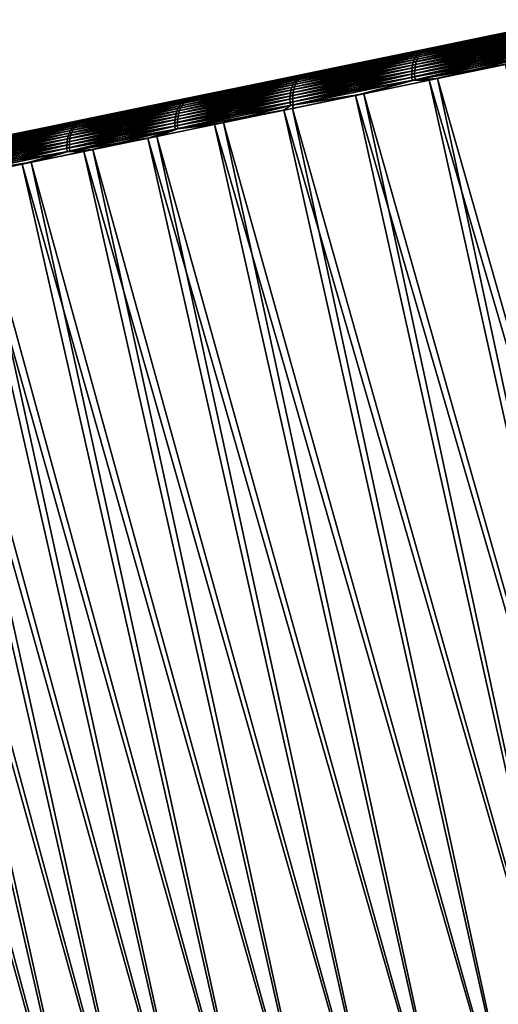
# Model space of a CAD drawing. Header units: millimetres. Extents: x 10 to 447, y 85 to 3287.
# Tile 373 of 548: x 358 to 366, y 3256 to 3272. Entities that reach past the tile are written whole.
import ezdxf

# ---------------------------------------------------------------- set-up
doc = ezdxf.new("R2010")
doc.units = ezdxf.units.MM
doc.header["$LTSCALE"] = 6.999206
for name, color, linetype in [('23', 7, 'CONTINUOUS'), ('26', 7, 'CONTINUOUS'), ('40', 7, 'CONTINUOUS')]:
    doc.layers.add(name, color=color, linetype=linetype)

msp = doc.modelspace()

# ---------------------------------------------------------------- linework, layer by layer
at = {"layer": '23', "color": 67, "linetype": 'Continuous', "true_color": 0x697045}
for points in [[(367.34, 3272.179, -12.833), (366.766, 3272.061, -85.817), (366.049, 3271.914, -13.815), (367.34, 3272.179, -12.833)], [(366.766, 3272.061, -85.817), (365.491, 3271.799, -84.814), (366.049, 3271.914, -13.815), (366.766, 3272.061, -85.817)], [(366.049, 3271.914, -13.815), (365.491, 3271.799, -84.814), (364.794, 3271.656, -14.845), (366.049, 3271.914, -13.815)], [(365.491, 3271.799, -84.814), (364.252, 3271.544, -83.763), (364.794, 3271.656, -14.845), (365.491, 3271.799, -84.814)], [(364.252, 3271.544, -83.763), (363.052, 3271.297, -82.668), (363.576, 3271.405, -15.921), (364.252, 3271.544, -83.763)], [(364.794, 3271.656, -14.845), (364.252, 3271.544, -83.763), (363.576, 3271.405, -15.921), (364.794, 3271.656, -14.845)], [(363.576, 3271.405, -15.921), (363.052, 3271.297, -82.668), (362.398, 3271.163, -17.041), (363.576, 3271.405, -15.921)], [(363.052, 3271.297, -82.668), (361.891, 3271.059, -81.528), (362.398, 3271.163, -17.041), (363.052, 3271.297, -82.668)], [(361.891, 3271.059, -81.528), (360.772, 3270.829, -80.346), (361.261, 3270.929, -18.204), (361.891, 3271.059, -81.528)], [(362.398, 3271.163, -17.041), (361.891, 3271.059, -81.528), (361.261, 3270.929, -18.204), (362.398, 3271.163, -17.041)], [(361.261, 3270.929, -18.204), (360.772, 3270.829, -80.346), (360.165, 3270.704, -19.409), (361.261, 3270.929, -18.204)], [(360.165, 3270.704, -19.409), (359.696, 3270.607, -79.124), (359.113, 3270.487, -20.654), (360.165, 3270.704, -19.409)], [(360.772, 3270.829, -80.346), (359.696, 3270.607, -79.124), (360.165, 3270.704, -19.409), (360.772, 3270.829, -80.346)], [(359.696, 3270.607, -79.124), (358.664, 3270.395, -77.862), (359.113, 3270.487, -20.654), (359.696, 3270.607, -79.124)], [(358.664, 3270.395, -77.862), (357.678, 3270.192, -76.563), (358.107, 3270.28, -21.937), (358.664, 3270.395, -77.862)], [(359.113, 3270.487, -20.654), (358.664, 3270.395, -77.862), (358.107, 3270.28, -21.937), (359.113, 3270.487, -20.654)]]:
    msp.add_3dface(points, dxfattribs=at)
at = {"layer": '26', "color": 67, "linetype": 'Continuous', "true_color": 0x697045}
for points in [[(366.282, 3271.434, -85.992), (370.433, 3252.693, -85.371), (365.017, 3271.173, -84.98), (366.282, 3271.434, -85.992)], [(366.417, 3271.461, -12.982), (365.156, 3271.202, -13.983), (370.433, 3252.693, -13.706), (366.417, 3271.461, -12.982)], [(365.156, 3271.202, -13.983), (363.931, 3270.95, -15.029), (369.184, 3252.436, -14.713), (365.156, 3271.202, -13.983)], [(370.433, 3252.693, -13.706), (365.156, 3271.202, -13.983), (369.184, 3252.436, -14.713), (370.433, 3252.693, -13.706)], [(365.017, 3271.173, -84.98), (369.184, 3252.436, -84.364), (363.789, 3270.921, -83.922), (365.017, 3271.173, -84.98)], [(370.433, 3252.693, -85.371), (369.184, 3252.436, -84.364), (365.017, 3271.173, -84.98), (370.433, 3252.693, -85.371)], [(363.789, 3270.921, -83.922), (367.97, 3252.186, -83.312), (362.598, 3270.676, -82.819), (363.789, 3270.921, -83.922)], [(363.931, 3270.95, -15.029), (362.743, 3270.706, -16.119), (367.97, 3252.186, -15.765), (363.931, 3270.95, -15.029)], [(369.184, 3252.436, -84.364), (367.97, 3252.186, -83.312), (363.789, 3270.921, -83.922), (369.184, 3252.436, -84.364)], [(369.184, 3252.436, -14.713), (363.931, 3270.95, -15.029), (367.97, 3252.186, -15.765), (369.184, 3252.436, -14.713)], [(362.743, 3270.706, -16.119), (361.594, 3270.469, -17.252), (366.795, 3251.944, -16.861), (362.743, 3270.706, -16.119)], [(367.97, 3252.186, -15.765), (362.743, 3270.706, -16.119), (366.795, 3251.944, -16.861), (367.97, 3252.186, -15.765)], [(362.598, 3270.676, -82.819), (366.795, 3251.944, -82.216), (361.447, 3270.439, -81.674), (362.598, 3270.676, -82.819)], [(367.97, 3252.186, -83.312), (366.795, 3251.944, -82.216), (362.598, 3270.676, -82.819), (367.97, 3252.186, -83.312)], [(361.447, 3270.439, -81.674), (365.659, 3251.711, -81.077), (360.337, 3270.211, -80.487), (361.447, 3270.439, -81.674)], [(361.594, 3270.469, -17.252), (360.485, 3270.241, -18.426), (365.659, 3251.711, -18), (361.594, 3270.469, -17.252)], [(366.795, 3251.944, -82.216), (365.659, 3251.711, -81.077), (361.447, 3270.439, -81.674), (366.795, 3251.944, -82.216)], [(366.795, 3251.944, -16.861), (361.594, 3270.469, -17.252), (365.659, 3251.711, -18), (366.795, 3251.944, -16.861)], [(360.337, 3270.211, -80.487), (364.564, 3251.485, -79.897), (359.269, 3269.991, -79.26), (360.337, 3270.211, -80.487)], [(360.485, 3270.241, -18.426), (359.419, 3270.022, -19.64), (364.564, 3251.485, -19.18), (360.485, 3270.241, -18.426)], [(365.659, 3251.711, -81.077), (364.564, 3251.485, -79.897), (360.337, 3270.211, -80.487), (365.659, 3251.711, -81.077)], [(365.659, 3251.711, -18), (360.485, 3270.241, -18.426), (364.564, 3251.485, -19.18), (365.659, 3251.711, -18)], [(359.269, 3269.991, -79.26), (363.512, 3251.269, -78.677), (358.246, 3269.781, -77.995), (359.269, 3269.991, -79.26)], [(359.419, 3270.022, -19.64), (358.395, 3269.811, -20.892), (363.512, 3251.269, -20.4), (359.419, 3270.022, -19.64)], [(364.564, 3251.485, -79.897), (363.512, 3251.269, -78.677), (359.269, 3269.991, -79.26), (364.564, 3251.485, -79.897)], [(364.564, 3251.485, -19.18), (359.419, 3270.022, -19.64), (363.512, 3251.269, -20.4), (364.564, 3251.485, -19.18)], [(358.246, 3269.781, -77.995), (362.504, 3251.062, -77.42), (357.267, 3269.579, -76.693), (358.246, 3269.781, -77.995)], [(358.395, 3269.811, -20.892), (357.416, 3269.61, -22.18), (362.504, 3251.062, -21.657), (358.395, 3269.811, -20.892)], [(363.512, 3251.269, -78.677), (362.504, 3251.062, -77.42), (358.246, 3269.781, -77.995), (363.512, 3251.269, -78.677)], [(363.512, 3251.269, -20.4), (358.395, 3269.811, -20.892), (362.504, 3251.062, -21.657), (363.512, 3251.269, -20.4)], [(357.267, 3269.579, -76.693), (361.54, 3250.863, -76.126), (356.335, 3269.388, -75.357), (357.267, 3269.579, -76.693)], [(357.416, 3269.61, -22.18), (356.482, 3269.418, -23.503), (361.54, 3250.863, -22.951), (357.416, 3269.61, -22.18)], [(362.504, 3251.062, -77.42), (361.54, 3250.863, -76.126), (357.267, 3269.579, -76.693), (362.504, 3251.062, -77.42)], [(362.504, 3251.062, -21.657), (357.416, 3269.61, -22.18), (361.54, 3250.863, -22.951), (362.504, 3251.062, -21.657)], [(356.335, 3269.388, -75.357), (360.623, 3250.675, -74.798), (355.451, 3269.206, -73.986), (356.335, 3269.388, -75.357)], [(356.482, 3269.418, -23.503), (355.595, 3269.235, -24.859), (360.623, 3250.675, -24.279), (356.482, 3269.418, -23.503)], [(361.54, 3250.863, -76.126), (360.623, 3250.675, -74.798), (356.335, 3269.388, -75.357), (361.54, 3250.863, -76.126)], [(361.54, 3250.863, -22.951), (356.482, 3269.418, -23.503), (360.623, 3250.675, -24.279), (361.54, 3250.863, -22.951)], [(355.595, 3269.235, -24.859), (354.756, 3269.063, -26.247), (359.754, 3250.496, -25.641), (355.595, 3269.235, -24.859)], [(360.623, 3250.675, -24.279), (355.595, 3269.235, -24.859), (359.754, 3250.496, -25.641), (360.623, 3250.675, -24.279)], [(354.756, 3269.063, -26.247), (353.967, 3268.9, -27.664), (358.933, 3250.327, -27.033), (354.756, 3269.063, -26.247)], [(355.451, 3269.206, -73.986), (359.754, 3250.496, -73.436), (354.615, 3269.034, -72.585), (355.451, 3269.206, -73.986)], [(359.754, 3250.496, -25.641), (354.756, 3269.063, -26.247), (358.933, 3250.327, -27.033), (359.754, 3250.496, -25.641)], [(360.623, 3250.675, -74.798), (359.754, 3250.496, -73.436), (355.451, 3269.206, -73.986), (360.623, 3250.675, -74.798)], [(354.615, 3269.034, -72.585), (358.933, 3250.327, -72.044), (353.829, 3268.872, -71.153), (354.615, 3269.034, -72.585)], [(358.933, 3250.327, -27.033), (353.967, 3268.9, -27.664), (358.162, 3250.169, -28.455), (358.933, 3250.327, -27.033)], [(359.754, 3250.496, -73.436), (358.933, 3250.327, -72.044), (354.615, 3269.034, -72.585), (359.754, 3250.496, -73.436)], [(358.933, 3250.327, -72.044), (358.162, 3250.169, -70.622), (353.829, 3268.872, -71.153), (358.933, 3250.327, -72.044)]]:
    msp.add_3dface(points, dxfattribs=at)
at = {"layer": '40', "color": 67, "linetype": 'Continuous', "true_color": 0x697045}
for points in [[(367.34, 3272.179, -12.833), (366.049, 3271.914, -13.815), (367.079, 3272.123, -12.959), (367.34, 3272.179, -12.833)], [(366.906, 3271.988, -86.279), (364.785, 3271.552, -84.597), (366.926, 3272.023, -86.243), (366.906, 3271.988, -86.279)], [(366.926, 3272.023, -86.243), (364.785, 3271.552, -84.597), (364.807, 3271.587, -84.563), (366.926, 3272.023, -86.243)], [(366.926, 3272.023, -86.243), (364.807, 3271.587, -84.563), (366.948, 3272.053, -86.205), (366.926, 3272.023, -86.243)], [(366.948, 3272.053, -86.205), (364.807, 3271.587, -84.563), (364.832, 3271.617, -84.527), (366.948, 3272.053, -86.205)], [(366.948, 3272.053, -86.205), (364.832, 3271.617, -84.527), (366.973, 3272.078, -86.165), (366.948, 3272.053, -86.205)], [(366.973, 3272.078, -86.165), (364.832, 3271.617, -84.527), (364.859, 3271.643, -84.488), (366.973, 3272.078, -86.165)], [(364.856, 3271.597, -14.473), (366.957, 3271.999, -12.76), (366.977, 3272.033, -12.796), (364.856, 3271.597, -14.473)], [(364.856, 3271.597, -14.473), (366.977, 3272.033, -12.796), (364.88, 3271.627, -14.51), (364.856, 3271.597, -14.473)], [(366.973, 3272.078, -86.165), (364.859, 3271.643, -84.488), (367, 3272.098, -86.123), (366.973, 3272.078, -86.165)], [(367, 3272.098, -86.123), (364.859, 3271.643, -84.488), (364.888, 3271.664, -84.448), (367, 3272.098, -86.123)], [(364.88, 3271.627, -14.51), (366.977, 3272.033, -12.796), (366.999, 3272.063, -12.834), (364.88, 3271.627, -14.51)], [(364.88, 3271.627, -14.51), (366.999, 3272.063, -12.834), (364.907, 3271.653, -14.548), (364.88, 3271.627, -14.51)], [(367, 3272.098, -86.123), (364.888, 3271.664, -84.448), (367.029, 3272.112, -86.08), (367, 3272.098, -86.123)], [(367.029, 3272.112, -86.08), (364.888, 3271.664, -84.448), (364.919, 3271.679, -84.408), (367.029, 3272.112, -86.08)], [(364.907, 3271.653, -14.548), (366.999, 3272.063, -12.834), (367.024, 3272.088, -12.875), (364.907, 3271.653, -14.548)], [(364.907, 3271.653, -14.548), (367.024, 3272.088, -12.875), (364.937, 3271.673, -14.588), (364.907, 3271.653, -14.548)], [(366.766, 3272.061, -85.817), (367.029, 3272.112, -86.08), (364.919, 3271.679, -84.408), (366.766, 3272.061, -85.817)], [(365.491, 3271.799, -84.814), (366.766, 3272.061, -85.817), (364.919, 3271.679, -84.408), (365.491, 3271.799, -84.814)], [(364.937, 3271.673, -14.588), (367.024, 3272.088, -12.875), (367.051, 3272.108, -12.916), (364.937, 3271.673, -14.588)], [(364.937, 3271.673, -14.588), (367.051, 3272.108, -12.916), (364.968, 3271.689, -14.629), (364.937, 3271.673, -14.588)], [(366.049, 3271.914, -13.815), (364.968, 3271.689, -14.629), (367.079, 3272.123, -12.959), (366.049, 3271.914, -13.815)], [(364.968, 3271.689, -14.629), (367.051, 3272.108, -12.916), (367.079, 3272.123, -12.959), (364.968, 3271.689, -14.629)], [(366.858, 3271.814, -86.392), (364.731, 3271.377, -84.705), (366.865, 3271.862, -86.369), (366.858, 3271.814, -86.392)], [(366.865, 3271.862, -86.369), (364.731, 3271.377, -84.705), (364.739, 3271.425, -84.683), (366.865, 3271.862, -86.369)], [(366.865, 3271.862, -86.369), (364.739, 3271.425, -84.683), (366.875, 3271.908, -86.342), (366.865, 3271.862, -86.369)], [(366.875, 3271.908, -86.342), (364.739, 3271.425, -84.683), (364.751, 3271.471, -84.658), (366.875, 3271.908, -86.342)], [(366.875, 3271.908, -86.342), (364.751, 3271.471, -84.658), (366.889, 3271.95, -86.312), (366.875, 3271.908, -86.342)], [(366.889, 3271.95, -86.312), (364.751, 3271.471, -84.658), (364.767, 3271.513, -84.629), (366.889, 3271.95, -86.312)], [(366.889, 3271.95, -86.312), (364.767, 3271.513, -84.629), (366.906, 3271.988, -86.279), (366.889, 3271.95, -86.312)], [(366.906, 3271.988, -86.279), (364.767, 3271.513, -84.629), (364.785, 3271.552, -84.597), (366.906, 3271.988, -86.279)], [(364.788, 3271.435, -14.353), (366.909, 3271.825, -12.647), (366.916, 3271.873, -12.67), (364.788, 3271.435, -14.353)], [(364.788, 3271.435, -14.353), (366.916, 3271.873, -12.67), (364.8, 3271.481, -14.378), (364.788, 3271.435, -14.353)], [(366.049, 3271.914, -13.815), (364.794, 3271.656, -14.845), (364.968, 3271.689, -14.629), (366.049, 3271.914, -13.815)], [(364.8, 3271.481, -14.378), (366.916, 3271.873, -12.67), (366.927, 3271.918, -12.697), (364.8, 3271.481, -14.378)], [(364.8, 3271.481, -14.378), (366.927, 3271.918, -12.697), (364.815, 3271.523, -14.407), (364.8, 3271.481, -14.378)], [(364.815, 3271.523, -14.407), (366.927, 3271.918, -12.697), (366.94, 3271.96, -12.727), (364.815, 3271.523, -14.407)], [(364.815, 3271.523, -14.407), (366.94, 3271.96, -12.727), (364.834, 3271.562, -14.439), (364.815, 3271.523, -14.407)], [(364.834, 3271.562, -14.439), (366.94, 3271.96, -12.727), (366.957, 3271.999, -12.76), (364.834, 3271.562, -14.439)], [(364.834, 3271.562, -14.439), (366.957, 3271.999, -12.76), (364.856, 3271.597, -14.473), (364.834, 3271.562, -14.439)], [(364.888, 3271.664, -84.448), (362.879, 3271.25, -82.647), (364.919, 3271.679, -84.408), (364.888, 3271.664, -84.448)], [(364.919, 3271.679, -84.408), (362.879, 3271.25, -82.647), (362.913, 3271.266, -82.608), (364.919, 3271.679, -84.408)], [(364.252, 3271.544, -83.763), (364.919, 3271.679, -84.408), (362.913, 3271.266, -82.608), (364.252, 3271.544, -83.763)], [(362.925, 3271.26, -16.386), (364.907, 3271.653, -14.548), (364.937, 3271.673, -14.588), (362.925, 3271.26, -16.386)], [(362.925, 3271.26, -16.386), (364.937, 3271.673, -14.588), (362.959, 3271.275, -16.425), (362.925, 3271.26, -16.386)], [(363.576, 3271.405, -15.921), (362.959, 3271.275, -16.425), (364.968, 3271.689, -14.629), (363.576, 3271.405, -15.921)], [(362.959, 3271.275, -16.425), (364.937, 3271.673, -14.588), (364.968, 3271.689, -14.629), (362.959, 3271.275, -16.425)], [(364.794, 3271.656, -14.845), (363.576, 3271.405, -15.921), (364.968, 3271.689, -14.629), (364.794, 3271.656, -14.845)], [(364.252, 3271.544, -83.763), (365.491, 3271.799, -84.814), (364.919, 3271.679, -84.408), (364.252, 3271.544, -83.763)], [(366.854, 3271.713, -86.425), (364.725, 3271.275, -84.736), (366.854, 3271.764, -86.41), (366.854, 3271.713, -86.425)], [(366.854, 3271.764, -86.41), (364.725, 3271.275, -84.736), (364.726, 3271.326, -84.723), (366.854, 3271.764, -86.41)], [(366.854, 3271.713, -86.425), (364.728, 3271.222, -84.746), (364.725, 3271.275, -84.736), (366.854, 3271.713, -86.425)], [(366.854, 3271.764, -86.41), (364.726, 3271.326, -84.723), (366.858, 3271.814, -86.392), (366.854, 3271.764, -86.41)], [(366.858, 3271.814, -86.392), (364.726, 3271.326, -84.723), (364.731, 3271.377, -84.705), (366.858, 3271.814, -86.392)], [(366.858, 3271.66, -86.435), (364.728, 3271.222, -84.746), (366.854, 3271.713, -86.425), (366.858, 3271.66, -86.435)], [(364.774, 3271.285, -14.3), (366.909, 3271.671, -12.604), (366.905, 3271.723, -12.614), (364.774, 3271.285, -14.3)], [(364.774, 3271.285, -14.3), (366.905, 3271.723, -12.614), (364.775, 3271.337, -14.313), (364.774, 3271.285, -14.3)], [(364.775, 3271.337, -14.313), (366.905, 3271.723, -12.614), (366.906, 3271.775, -12.629), (364.775, 3271.337, -14.313)], [(364.775, 3271.337, -14.313), (366.906, 3271.775, -12.629), (364.78, 3271.387, -14.331), (364.775, 3271.337, -14.313)], [(364.78, 3271.387, -14.331), (366.906, 3271.775, -12.629), (366.909, 3271.825, -12.647), (364.78, 3271.387, -14.331)], [(364.78, 3271.387, -14.331), (366.909, 3271.825, -12.647), (364.788, 3271.435, -14.353), (364.78, 3271.387, -14.331)], [(364.751, 3271.471, -84.658), (362.73, 3271.055, -82.845), (364.767, 3271.513, -84.629), (364.751, 3271.471, -84.658)], [(364.767, 3271.513, -84.629), (362.73, 3271.055, -82.845), (362.747, 3271.098, -82.818), (364.767, 3271.513, -84.629)], [(364.767, 3271.513, -84.629), (362.747, 3271.098, -82.818), (364.785, 3271.552, -84.597), (364.767, 3271.513, -84.629)], [(364.785, 3271.552, -84.597), (362.747, 3271.098, -82.818), (362.768, 3271.137, -82.788), (364.785, 3271.552, -84.597)], [(364.785, 3271.552, -84.597), (362.768, 3271.137, -82.788), (364.807, 3271.587, -84.563), (364.785, 3271.552, -84.597)], [(364.807, 3271.587, -84.563), (362.768, 3271.137, -82.788), (362.792, 3271.172, -82.756), (364.807, 3271.587, -84.563)], [(364.807, 3271.587, -84.563), (362.792, 3271.172, -82.756), (364.832, 3271.617, -84.527), (364.807, 3271.587, -84.563)], [(364.832, 3271.617, -84.527), (362.792, 3271.172, -82.756), (362.818, 3271.203, -82.721), (364.832, 3271.617, -84.527)], [(362.794, 3271.107, -16.215), (364.8, 3271.481, -14.378), (364.815, 3271.523, -14.407), (362.794, 3271.107, -16.215)], [(362.794, 3271.107, -16.215), (364.815, 3271.523, -14.407), (362.814, 3271.147, -16.245), (362.794, 3271.107, -16.215)], [(362.814, 3271.147, -16.245), (364.815, 3271.523, -14.407), (364.834, 3271.562, -14.439), (362.814, 3271.147, -16.245)], [(362.814, 3271.147, -16.245), (364.834, 3271.562, -14.439), (362.838, 3271.182, -16.277), (362.814, 3271.147, -16.245)], [(364.832, 3271.617, -84.527), (362.818, 3271.203, -82.721), (364.859, 3271.643, -84.488), (364.832, 3271.617, -84.527)], [(364.859, 3271.643, -84.488), (362.818, 3271.203, -82.721), (362.848, 3271.229, -82.685), (364.859, 3271.643, -84.488)], [(362.838, 3271.182, -16.277), (364.834, 3271.562, -14.439), (364.856, 3271.597, -14.473), (362.838, 3271.182, -16.277)], [(362.838, 3271.182, -16.277), (364.856, 3271.597, -14.473), (362.865, 3271.213, -16.312), (362.838, 3271.182, -16.277)], [(364.859, 3271.643, -84.488), (362.848, 3271.229, -82.685), (364.888, 3271.664, -84.448), (364.859, 3271.643, -84.488)], [(364.888, 3271.664, -84.448), (362.848, 3271.229, -82.685), (362.879, 3271.25, -82.647), (364.888, 3271.664, -84.448)], [(362.865, 3271.213, -16.312), (364.856, 3271.597, -14.473), (364.88, 3271.627, -14.51), (362.865, 3271.213, -16.312)], [(362.865, 3271.213, -16.312), (364.88, 3271.627, -14.51), (362.894, 3271.239, -16.349), (362.865, 3271.213, -16.312)], [(362.894, 3271.239, -16.349), (364.88, 3271.627, -14.51), (364.907, 3271.653, -14.548), (362.894, 3271.239, -16.349)], [(362.894, 3271.239, -16.349), (364.907, 3271.653, -14.548), (362.925, 3271.26, -16.386), (362.894, 3271.239, -16.349)], [(363.052, 3271.297, -82.668), (364.252, 3271.544, -83.763), (362.913, 3271.266, -82.608), (363.052, 3271.297, -82.668)], [(366.858, 3271.66, -86.435), (364.735, 3271.169, -84.751), (364.728, 3271.222, -84.746), (366.858, 3271.66, -86.435)], [(366.864, 3271.607, -86.44), (364.735, 3271.169, -84.751), (366.858, 3271.66, -86.435), (366.864, 3271.607, -86.44)], [(366.864, 3271.607, -86.44), (365.017, 3271.173, -84.98), (364.735, 3271.169, -84.751), (366.864, 3271.607, -86.44)], [(364.777, 3271.232, -14.29), (366.909, 3271.671, -12.604), (364.774, 3271.285, -14.3), (364.777, 3271.232, -14.29)], [(364.777, 3271.232, -14.29), (366.916, 3271.618, -12.599), (366.909, 3271.671, -12.604), (364.777, 3271.232, -14.29)], [(364.784, 3271.179, -14.285), (366.916, 3271.618, -12.599), (364.777, 3271.232, -14.29), (364.784, 3271.179, -14.285)], [(364.784, 3271.179, -14.285), (366.417, 3271.461, -12.982), (366.916, 3271.618, -12.599), (364.784, 3271.179, -14.285)], [(366.282, 3271.434, -85.992), (365.017, 3271.173, -84.98), (366.864, 3271.607, -86.44), (366.282, 3271.434, -85.992)], [(363.576, 3271.405, -15.921), (362.398, 3271.163, -17.041), (362.959, 3271.275, -16.425), (363.576, 3271.405, -15.921)], [(364.726, 3271.326, -84.723), (362.702, 3270.91, -82.907), (364.731, 3271.377, -84.705), (364.726, 3271.326, -84.723)], [(364.731, 3271.377, -84.705), (362.702, 3270.91, -82.907), (362.707, 3270.961, -82.89), (364.731, 3271.377, -84.705)], [(364.731, 3271.377, -84.705), (362.707, 3270.961, -82.89), (364.739, 3271.425, -84.683), (364.731, 3271.377, -84.705)], [(364.739, 3271.425, -84.683), (362.707, 3270.961, -82.89), (362.717, 3271.009, -82.869), (364.739, 3271.425, -84.683)], [(364.739, 3271.425, -84.683), (362.717, 3271.009, -82.869), (364.751, 3271.471, -84.658), (364.739, 3271.425, -84.683)], [(364.751, 3271.471, -84.658), (362.717, 3271.009, -82.869), (362.73, 3271.055, -82.845), (364.751, 3271.471, -84.658)], [(362.754, 3270.97, -16.143), (364.775, 3271.337, -14.313), (364.78, 3271.387, -14.331), (362.754, 3270.97, -16.143)], [(362.754, 3270.97, -16.143), (364.78, 3271.387, -14.331), (362.763, 3271.019, -16.164), (362.754, 3270.97, -16.143)], [(362.763, 3271.019, -16.164), (364.78, 3271.387, -14.331), (364.788, 3271.435, -14.353), (362.763, 3271.019, -16.164)], [(362.763, 3271.019, -16.164), (364.788, 3271.435, -14.353), (362.777, 3271.065, -16.188), (362.763, 3271.019, -16.164)], [(362.777, 3271.065, -16.188), (364.788, 3271.435, -14.353), (364.8, 3271.481, -14.378), (362.777, 3271.065, -16.188)], [(362.777, 3271.065, -16.188), (364.8, 3271.481, -14.378), (362.794, 3271.107, -16.215), (362.777, 3271.065, -16.188)], [(365.156, 3271.202, -13.983), (366.417, 3271.461, -12.982), (364.784, 3271.179, -14.285), (365.156, 3271.202, -13.983)], [(362.792, 3271.172, -82.756), (360.887, 3270.781, -80.828), (362.818, 3271.203, -82.721), (362.792, 3271.172, -82.756)], [(362.818, 3271.203, -82.721), (360.887, 3270.781, -80.828), (360.915, 3270.812, -80.795), (362.818, 3271.203, -82.721)], [(362.818, 3271.203, -82.721), (360.915, 3270.812, -80.795), (362.848, 3271.229, -82.685), (362.818, 3271.203, -82.721)], [(362.848, 3271.229, -82.685), (360.915, 3270.812, -80.795), (360.947, 3270.838, -80.761), (362.848, 3271.229, -82.685)], [(360.93, 3270.79, -18.203), (362.814, 3271.147, -16.245), (362.838, 3271.182, -16.277), (360.93, 3270.79, -18.203)], [(360.93, 3270.79, -18.203), (362.838, 3271.182, -16.277), (360.959, 3270.821, -18.236), (360.93, 3270.79, -18.203)], [(362.848, 3271.229, -82.685), (360.947, 3270.838, -80.761), (362.879, 3271.25, -82.647), (362.848, 3271.229, -82.685)], [(362.879, 3271.25, -82.647), (360.947, 3270.838, -80.761), (360.981, 3270.86, -80.725), (362.879, 3271.25, -82.647)], [(360.959, 3270.821, -18.236), (362.838, 3271.182, -16.277), (362.865, 3271.213, -16.312), (360.959, 3270.821, -18.236)], [(360.959, 3270.821, -18.236), (362.865, 3271.213, -16.312), (360.99, 3270.847, -18.27), (360.959, 3270.821, -18.236)], [(362.879, 3271.25, -82.647), (360.981, 3270.86, -80.725), (362.913, 3271.266, -82.608), (362.879, 3271.25, -82.647)], [(362.913, 3271.266, -82.608), (360.981, 3270.86, -80.725), (361.016, 3270.876, -80.689), (362.913, 3271.266, -82.608)], [(360.99, 3270.847, -18.27), (362.865, 3271.213, -16.312), (362.894, 3271.239, -16.349), (360.99, 3270.847, -18.27)], [(360.99, 3270.847, -18.27), (362.894, 3271.239, -16.349), (361.024, 3270.869, -18.305), (360.99, 3270.847, -18.27)], [(361.891, 3271.059, -81.528), (362.913, 3271.266, -82.608), (361.016, 3270.876, -80.689), (361.891, 3271.059, -81.528)], [(361.024, 3270.869, -18.305), (362.894, 3271.239, -16.349), (362.925, 3271.26, -16.386), (361.024, 3270.869, -18.305)], [(361.024, 3270.869, -18.305), (362.925, 3271.26, -16.386), (361.06, 3270.885, -18.342), (361.024, 3270.869, -18.305)], [(361.261, 3270.929, -18.204), (361.06, 3270.885, -18.342), (362.959, 3271.275, -16.425), (361.261, 3270.929, -18.204)], [(361.06, 3270.885, -18.342), (362.925, 3271.26, -16.386), (362.959, 3271.275, -16.425), (361.06, 3270.885, -18.342)], [(362.398, 3271.163, -17.041), (361.261, 3270.929, -18.204), (362.959, 3271.275, -16.425), (362.398, 3271.163, -17.041)], [(361.891, 3271.059, -81.528), (363.052, 3271.297, -82.668), (362.913, 3271.266, -82.608), (361.891, 3271.059, -81.528)], [(364.725, 3271.275, -84.736), (362.7, 3270.858, -82.92), (364.726, 3271.326, -84.723), (364.725, 3271.275, -84.736)], [(364.726, 3271.326, -84.723), (362.7, 3270.858, -82.92), (362.702, 3270.91, -82.907), (364.726, 3271.326, -84.723)], [(364.725, 3271.275, -84.736), (362.702, 3270.805, -82.929), (362.7, 3270.858, -82.92), (364.725, 3271.275, -84.736)], [(364.728, 3271.222, -84.746), (362.702, 3270.805, -82.929), (364.725, 3271.275, -84.736), (364.728, 3271.222, -84.746)], [(364.728, 3271.222, -84.746), (362.708, 3270.752, -82.934), (362.702, 3270.805, -82.929), (364.728, 3271.222, -84.746)], [(364.735, 3271.169, -84.751), (362.708, 3270.752, -82.934), (364.728, 3271.222, -84.746), (364.735, 3271.169, -84.751)], [(362.746, 3270.868, -16.113), (364.777, 3271.232, -14.29), (364.774, 3271.285, -14.3), (362.746, 3270.868, -16.113)], [(362.746, 3270.868, -16.113), (364.774, 3271.285, -14.3), (362.748, 3270.92, -16.126), (362.746, 3270.868, -16.113)], [(362.749, 3270.815, -16.104), (364.777, 3271.232, -14.29), (362.746, 3270.868, -16.113), (362.749, 3270.815, -16.104)], [(362.748, 3270.92, -16.126), (364.774, 3271.285, -14.3), (364.775, 3271.337, -14.313), (362.748, 3270.92, -16.126)], [(362.748, 3270.92, -16.126), (364.775, 3271.337, -14.313), (362.754, 3270.97, -16.143), (362.748, 3270.92, -16.126)], [(362.749, 3270.815, -16.104), (364.784, 3271.179, -14.285), (364.777, 3271.232, -14.29), (362.749, 3270.815, -16.104)], [(363.931, 3270.95, -15.029), (365.156, 3271.202, -13.983), (364.784, 3271.179, -14.285), (363.931, 3270.95, -15.029)], [(360.772, 3270.829, -80.346), (361.891, 3271.059, -81.528), (361.016, 3270.876, -80.689), (360.772, 3270.829, -80.346)], [(362.717, 3271.009, -82.869), (360.805, 3270.616, -80.935), (362.73, 3271.055, -82.845), (362.717, 3271.009, -82.869)], [(362.73, 3271.055, -82.845), (360.805, 3270.616, -80.935), (360.82, 3270.662, -80.912), (362.73, 3271.055, -82.845)], [(362.73, 3271.055, -82.845), (360.82, 3270.662, -80.912), (362.747, 3271.098, -82.818), (362.73, 3271.055, -82.845)], [(362.747, 3271.098, -82.818), (360.82, 3270.662, -80.912), (360.839, 3270.705, -80.887), (362.747, 3271.098, -82.818)], [(362.747, 3271.098, -82.818), (360.839, 3270.705, -80.887), (362.768, 3271.137, -82.788), (362.747, 3271.098, -82.818)], [(362.768, 3271.137, -82.788), (360.839, 3270.705, -80.887), (360.861, 3270.745, -80.858), (362.768, 3271.137, -82.788)], [(360.849, 3270.625, -18.095), (362.754, 3270.97, -16.143), (362.763, 3271.019, -16.164), (360.849, 3270.625, -18.095)], [(360.849, 3270.625, -18.095), (362.763, 3271.019, -16.164), (360.864, 3270.671, -18.118), (360.849, 3270.625, -18.095)], [(362.768, 3271.137, -82.788), (360.861, 3270.745, -80.858), (362.792, 3271.172, -82.756), (362.768, 3271.137, -82.788)], [(362.792, 3271.172, -82.756), (360.861, 3270.745, -80.858), (360.887, 3270.781, -80.828), (362.792, 3271.172, -82.756)], [(360.864, 3270.671, -18.118), (362.763, 3271.019, -16.164), (362.777, 3271.065, -16.188), (360.864, 3270.671, -18.118)], [(360.864, 3270.671, -18.118), (362.777, 3271.065, -16.188), (360.882, 3270.714, -18.144), (360.864, 3270.671, -18.118)], [(360.882, 3270.714, -18.144), (362.777, 3271.065, -16.188), (362.794, 3271.107, -16.215), (360.882, 3270.714, -18.144)], [(360.882, 3270.714, -18.144), (362.794, 3271.107, -16.215), (360.905, 3270.754, -18.172), (360.882, 3270.714, -18.144)], [(360.905, 3270.754, -18.172), (362.794, 3271.107, -16.215), (362.814, 3271.147, -16.245), (360.905, 3270.754, -18.172)], [(360.905, 3270.754, -18.172), (362.814, 3271.147, -16.245), (360.93, 3270.79, -18.203), (360.905, 3270.754, -18.172)], [(364.735, 3271.169, -84.751), (363.789, 3270.921, -83.922), (362.708, 3270.752, -82.934), (364.735, 3271.169, -84.751)], [(362.755, 3270.762, -16.099), (364.784, 3271.179, -14.285), (362.749, 3270.815, -16.104), (362.755, 3270.762, -16.099)], [(362.755, 3270.762, -16.099), (363.931, 3270.95, -15.029), (364.784, 3271.179, -14.285), (362.755, 3270.762, -16.099)], [(365.017, 3271.173, -84.98), (363.789, 3270.921, -83.922), (364.735, 3271.169, -84.751), (365.017, 3271.173, -84.98)], [(360.947, 3270.838, -80.761), (359.163, 3270.471, -78.723), (360.981, 3270.86, -80.725), (360.947, 3270.838, -80.761)], [(360.981, 3270.86, -80.725), (359.163, 3270.471, -78.723), (359.199, 3270.493, -78.69), (360.981, 3270.86, -80.725)], [(360.981, 3270.86, -80.725), (359.199, 3270.493, -78.69), (361.016, 3270.876, -80.689), (360.981, 3270.86, -80.725)], [(361.016, 3270.876, -80.689), (359.199, 3270.493, -78.69), (359.236, 3270.51, -78.656), (361.016, 3270.876, -80.689)], [(360.772, 3270.829, -80.346), (361.016, 3270.876, -80.689), (359.236, 3270.51, -78.656), (360.772, 3270.829, -80.346)], [(359.239, 3270.502, -20.338), (360.99, 3270.847, -18.27), (361.024, 3270.869, -18.305), (359.239, 3270.502, -20.338)], [(359.239, 3270.502, -20.338), (361.024, 3270.869, -18.305), (359.277, 3270.518, -20.372), (359.239, 3270.502, -20.338)], [(360.165, 3270.704, -19.409), (359.277, 3270.518, -20.372), (361.06, 3270.885, -18.342), (360.165, 3270.704, -19.409)], [(359.277, 3270.518, -20.372), (361.024, 3270.869, -18.305), (361.06, 3270.885, -18.342), (359.277, 3270.518, -20.372)], [(361.261, 3270.929, -18.204), (360.165, 3270.704, -19.409), (361.06, 3270.885, -18.342), (361.261, 3270.929, -18.204)], [(362.7, 3270.858, -82.92), (360.785, 3270.464, -80.982), (362.702, 3270.91, -82.907), (362.7, 3270.858, -82.92)], [(362.702, 3270.91, -82.907), (360.785, 3270.464, -80.982), (360.788, 3270.516, -80.97), (362.702, 3270.91, -82.907)], [(362.7, 3270.858, -82.92), (360.787, 3270.411, -80.991), (360.785, 3270.464, -80.982), (362.7, 3270.858, -82.92)], [(362.702, 3270.805, -82.929), (360.787, 3270.411, -80.991), (362.7, 3270.858, -82.92), (362.702, 3270.805, -82.929)], [(362.702, 3270.91, -82.907), (360.788, 3270.516, -80.97), (362.707, 3270.961, -82.89), (362.702, 3270.91, -82.907)], [(362.707, 3270.961, -82.89), (360.788, 3270.516, -80.97), (360.795, 3270.567, -80.954), (362.707, 3270.961, -82.89)], [(362.707, 3270.961, -82.89), (360.795, 3270.567, -80.954), (362.717, 3271.009, -82.869), (362.707, 3270.961, -82.89)], [(362.717, 3271.009, -82.869), (360.795, 3270.567, -80.954), (360.805, 3270.616, -80.935), (362.717, 3271.009, -82.869)], [(360.829, 3270.473, -18.048), (362.749, 3270.815, -16.104), (362.746, 3270.868, -16.113), (360.829, 3270.473, -18.048)], [(360.829, 3270.473, -18.048), (362.746, 3270.868, -16.113), (360.832, 3270.525, -18.06), (360.829, 3270.473, -18.048)], [(360.832, 3270.525, -18.06), (362.746, 3270.868, -16.113), (362.748, 3270.92, -16.126), (360.832, 3270.525, -18.06)], [(360.832, 3270.525, -18.06), (362.748, 3270.92, -16.126), (360.838, 3270.576, -18.076), (360.832, 3270.525, -18.06)], [(360.838, 3270.576, -18.076), (362.748, 3270.92, -16.126), (362.754, 3270.97, -16.143), (360.838, 3270.576, -18.076)], [(360.838, 3270.576, -18.076), (362.754, 3270.97, -16.143), (360.849, 3270.625, -18.095), (360.838, 3270.576, -18.076)], [(363.789, 3270.921, -83.922), (362.598, 3270.676, -82.819), (362.708, 3270.752, -82.934), (363.789, 3270.921, -83.922)], [(362.743, 3270.706, -16.119), (363.931, 3270.95, -15.029), (362.755, 3270.762, -16.099), (362.743, 3270.706, -16.119)], [(360.82, 3270.662, -80.912), (359.027, 3270.293, -78.865), (360.839, 3270.705, -80.887), (360.82, 3270.662, -80.912)], [(360.839, 3270.705, -80.887), (359.027, 3270.293, -78.865), (359.048, 3270.337, -78.841), (360.839, 3270.705, -80.887)], [(360.839, 3270.705, -80.887), (359.048, 3270.337, -78.841), (360.861, 3270.745, -80.858), (360.839, 3270.705, -80.887)], [(360.861, 3270.745, -80.858), (359.048, 3270.337, -78.841), (359.071, 3270.377, -78.815), (360.861, 3270.745, -80.858)], [(360.861, 3270.745, -80.858), (359.071, 3270.377, -78.815), (360.887, 3270.781, -80.828), (360.861, 3270.745, -80.858)], [(360.887, 3270.781, -80.828), (359.071, 3270.377, -78.815), (359.099, 3270.413, -78.786), (360.887, 3270.781, -80.828)], [(359.088, 3270.345, -20.187), (360.864, 3270.671, -18.118), (360.882, 3270.714, -18.144), (359.088, 3270.345, -20.187)], [(359.088, 3270.345, -20.187), (360.882, 3270.714, -18.144), (359.112, 3270.385, -20.213), (359.088, 3270.345, -20.187)], [(360.887, 3270.781, -80.828), (359.099, 3270.413, -78.786), (360.915, 3270.812, -80.795), (360.887, 3270.781, -80.828)], [(360.915, 3270.812, -80.795), (359.099, 3270.413, -78.786), (359.129, 3270.444, -78.755), (360.915, 3270.812, -80.795)], [(359.112, 3270.385, -20.213), (360.882, 3270.714, -18.144), (360.905, 3270.754, -18.172), (359.112, 3270.385, -20.213)], [(359.112, 3270.385, -20.213), (360.905, 3270.754, -18.172), (359.139, 3270.421, -20.242), (359.112, 3270.385, -20.213)], [(360.165, 3270.704, -19.409), (359.113, 3270.487, -20.654), (359.277, 3270.518, -20.372), (360.165, 3270.704, -19.409)], [(360.915, 3270.812, -80.795), (359.129, 3270.444, -78.755), (360.947, 3270.838, -80.761), (360.915, 3270.812, -80.795)], [(360.947, 3270.838, -80.761), (359.129, 3270.444, -78.755), (359.163, 3270.471, -78.723), (360.947, 3270.838, -80.761)], [(359.139, 3270.421, -20.242), (360.905, 3270.754, -18.172), (360.93, 3270.79, -18.203), (359.139, 3270.421, -20.242)], [(359.139, 3270.421, -20.242), (360.93, 3270.79, -18.203), (359.17, 3270.453, -20.273), (359.139, 3270.421, -20.242)], [(359.17, 3270.453, -20.273), (360.93, 3270.79, -18.203), (360.959, 3270.821, -18.236), (359.17, 3270.453, -20.273)], [(359.17, 3270.453, -20.273), (360.959, 3270.821, -18.236), (359.203, 3270.48, -20.305), (359.17, 3270.453, -20.273)], [(359.203, 3270.48, -20.305), (360.959, 3270.821, -18.236), (360.99, 3270.847, -18.27), (359.203, 3270.48, -20.305)], [(359.203, 3270.48, -20.305), (360.99, 3270.847, -18.27), (359.239, 3270.502, -20.338), (359.203, 3270.48, -20.305)], [(359.696, 3270.607, -79.124), (360.772, 3270.829, -80.346), (359.236, 3270.51, -78.656), (359.696, 3270.607, -79.124)], [(362.702, 3270.805, -82.929), (360.793, 3270.358, -80.995), (360.787, 3270.411, -80.991), (362.702, 3270.805, -82.929)], [(362.708, 3270.752, -82.934), (360.793, 3270.358, -80.995), (362.702, 3270.805, -82.929), (362.708, 3270.752, -82.934)], [(362.708, 3270.752, -82.934), (361.447, 3270.439, -81.674), (360.793, 3270.358, -80.995), (362.708, 3270.752, -82.934)], [(360.831, 3270.42, -18.039), (362.749, 3270.815, -16.104), (360.829, 3270.473, -18.048), (360.831, 3270.42, -18.039)], [(360.831, 3270.42, -18.039), (362.755, 3270.762, -16.099), (362.749, 3270.815, -16.104), (360.831, 3270.42, -18.039)], [(360.837, 3270.367, -18.035), (362.755, 3270.762, -16.099), (360.831, 3270.42, -18.039), (360.837, 3270.367, -18.035)], [(360.837, 3270.367, -18.035), (362.743, 3270.706, -16.119), (362.755, 3270.762, -16.099), (360.837, 3270.367, -18.035)], [(361.594, 3270.469, -17.252), (362.743, 3270.706, -16.119), (360.837, 3270.367, -18.035), (361.594, 3270.469, -17.252)], [(362.598, 3270.676, -82.819), (361.447, 3270.439, -81.674), (362.708, 3270.752, -82.934), (362.598, 3270.676, -82.819)], [(358.664, 3270.395, -77.862), (359.696, 3270.607, -79.124), (359.236, 3270.51, -78.656), (358.664, 3270.395, -77.862)], [(360.788, 3270.516, -80.97), (358.992, 3270.147, -78.919), (360.795, 3270.567, -80.954), (360.788, 3270.516, -80.97)], [(360.795, 3270.567, -80.954), (358.992, 3270.147, -78.919), (358.999, 3270.198, -78.904), (360.795, 3270.567, -80.954)], [(360.795, 3270.567, -80.954), (358.999, 3270.198, -78.904), (360.805, 3270.616, -80.935), (360.795, 3270.567, -80.954)], [(360.805, 3270.616, -80.935), (358.999, 3270.198, -78.904), (359.011, 3270.247, -78.886), (360.805, 3270.616, -80.935)], [(360.805, 3270.616, -80.935), (359.011, 3270.247, -78.886), (360.82, 3270.662, -80.912), (360.805, 3270.616, -80.935)], [(360.82, 3270.662, -80.912), (359.011, 3270.247, -78.886), (359.027, 3270.293, -78.865), (360.82, 3270.662, -80.912)], [(359.04, 3270.206, -20.123), (360.832, 3270.525, -18.06), (360.838, 3270.576, -18.076), (359.04, 3270.206, -20.123)], [(359.04, 3270.206, -20.123), (360.838, 3270.576, -18.076), (359.052, 3270.255, -20.142), (359.04, 3270.206, -20.123)], [(359.052, 3270.255, -20.142), (360.838, 3270.576, -18.076), (360.849, 3270.625, -18.095), (359.052, 3270.255, -20.142)], [(359.052, 3270.255, -20.142), (360.849, 3270.625, -18.095), (359.068, 3270.302, -20.163), (359.052, 3270.255, -20.142)], [(359.068, 3270.302, -20.163), (360.849, 3270.625, -18.095), (360.864, 3270.671, -18.118), (359.068, 3270.302, -20.163)], [(359.068, 3270.302, -20.163), (360.864, 3270.671, -18.118), (359.088, 3270.345, -20.187), (359.068, 3270.302, -20.163)], [(359.048, 3270.337, -78.841), (357.38, 3269.994, -76.689), (359.071, 3270.377, -78.815), (359.048, 3270.337, -78.841)], [(359.071, 3270.377, -78.815), (357.38, 3269.994, -76.689), (357.406, 3270.034, -76.664), (359.071, 3270.377, -78.815)], [(359.071, 3270.377, -78.815), (357.406, 3270.034, -76.664), (359.099, 3270.413, -78.786), (359.071, 3270.377, -78.815)], [(359.099, 3270.413, -78.786), (357.406, 3270.034, -76.664), (357.435, 3270.071, -76.638), (359.099, 3270.413, -78.786)], [(359.099, 3270.413, -78.786), (357.435, 3270.071, -76.638), (359.129, 3270.444, -78.755), (359.099, 3270.413, -78.786)], [(359.129, 3270.444, -78.755), (357.435, 3270.071, -76.638), (357.467, 3270.103, -76.61), (359.129, 3270.444, -78.755)], [(357.443, 3270.042, -22.361), (359.088, 3270.345, -20.187), (359.112, 3270.385, -20.213), (357.443, 3270.042, -22.361)], [(357.443, 3270.042, -22.361), (359.112, 3270.385, -20.213), (357.472, 3270.078, -22.388), (357.443, 3270.042, -22.361)], [(359.129, 3270.444, -78.755), (357.467, 3270.103, -76.61), (359.163, 3270.471, -78.723), (359.129, 3270.444, -78.755)], [(359.163, 3270.471, -78.723), (357.467, 3270.103, -76.61), (357.502, 3270.13, -76.58), (359.163, 3270.471, -78.723)], [(357.472, 3270.078, -22.388), (359.112, 3270.385, -20.213), (359.139, 3270.421, -20.242), (357.472, 3270.078, -22.388)], [(357.472, 3270.078, -22.388), (359.139, 3270.421, -20.242), (357.505, 3270.11, -22.416), (357.472, 3270.078, -22.388)], [(359.163, 3270.471, -78.723), (357.502, 3270.13, -76.58), (359.199, 3270.493, -78.69), (359.163, 3270.471, -78.723)], [(359.199, 3270.493, -78.69), (357.502, 3270.13, -76.58), (357.54, 3270.152, -76.549), (359.199, 3270.493, -78.69)], [(357.505, 3270.11, -22.416), (359.139, 3270.421, -20.242), (359.17, 3270.453, -20.273), (357.505, 3270.11, -22.416)], [(357.505, 3270.11, -22.416), (359.17, 3270.453, -20.273), (357.54, 3270.138, -22.446), (357.505, 3270.11, -22.416)], [(359.199, 3270.493, -78.69), (357.54, 3270.152, -76.549), (359.236, 3270.51, -78.656), (359.199, 3270.493, -78.69)], [(359.236, 3270.51, -78.656), (357.54, 3270.152, -76.549), (357.58, 3270.169, -76.517), (359.236, 3270.51, -78.656)], [(357.54, 3270.138, -22.446), (359.17, 3270.453, -20.273), (359.203, 3270.48, -20.305), (357.54, 3270.138, -22.446)], [(357.54, 3270.138, -22.446), (359.203, 3270.48, -20.305), (357.578, 3270.16, -22.477), (357.54, 3270.138, -22.446)], [(357.578, 3270.16, -22.477), (359.203, 3270.48, -20.305), (359.239, 3270.502, -20.338), (357.578, 3270.16, -22.477)], [(357.578, 3270.16, -22.477), (359.239, 3270.502, -20.338), (357.617, 3270.177, -22.508), (357.578, 3270.16, -22.477)], [(358.664, 3270.395, -77.862), (359.236, 3270.51, -78.656), (357.58, 3270.169, -76.517), (358.664, 3270.395, -77.862)], [(357.678, 3270.192, -76.563), (358.664, 3270.395, -77.862), (357.58, 3270.169, -76.517), (357.678, 3270.192, -76.563)], [(358.107, 3270.28, -21.937), (357.617, 3270.177, -22.508), (359.277, 3270.518, -20.372), (358.107, 3270.28, -21.937)], [(357.617, 3270.177, -22.508), (359.239, 3270.502, -20.338), (359.277, 3270.518, -20.372), (357.617, 3270.177, -22.508)], [(359.113, 3270.487, -20.654), (358.107, 3270.28, -21.937), (359.277, 3270.518, -20.372), (359.113, 3270.487, -20.654)], [(360.785, 3270.464, -80.982), (358.989, 3270.095, -78.93), (360.788, 3270.516, -80.97), (360.785, 3270.464, -80.982)], [(360.788, 3270.516, -80.97), (358.989, 3270.095, -78.93), (358.992, 3270.147, -78.919), (360.788, 3270.516, -80.97)], [(360.785, 3270.464, -80.982), (358.99, 3270.042, -78.938), (358.989, 3270.095, -78.93), (360.785, 3270.464, -80.982)], [(360.787, 3270.411, -80.991), (358.99, 3270.042, -78.938), (360.785, 3270.464, -80.982), (360.787, 3270.411, -80.991)], [(360.787, 3270.411, -80.991), (358.996, 3269.989, -78.943), (358.99, 3270.042, -78.938), (360.787, 3270.411, -80.991)], [(360.793, 3270.358, -80.995), (358.996, 3269.989, -78.943), (360.787, 3270.411, -80.991), (360.793, 3270.358, -80.995)], [(359.03, 3270.103, -20.097), (360.831, 3270.42, -18.039), (360.829, 3270.473, -18.048), (359.03, 3270.103, -20.097)], [(359.03, 3270.103, -20.097), (360.829, 3270.473, -18.048), (359.033, 3270.155, -20.109), (359.03, 3270.103, -20.097)], [(359.031, 3270.05, -20.089), (360.831, 3270.42, -18.039), (359.03, 3270.103, -20.097), (359.031, 3270.05, -20.089)], [(359.031, 3270.05, -20.089), (360.837, 3270.367, -18.035), (360.831, 3270.42, -18.039), (359.031, 3270.05, -20.089)], [(359.037, 3269.997, -20.085), (360.837, 3270.367, -18.035), (359.031, 3270.05, -20.089), (359.037, 3269.997, -20.085)], [(359.033, 3270.155, -20.109), (360.829, 3270.473, -18.048), (360.832, 3270.525, -18.06), (359.033, 3270.155, -20.109)], [(359.033, 3270.155, -20.109), (360.832, 3270.525, -18.06), (359.04, 3270.206, -20.123), (359.033, 3270.155, -20.109)], [(359.037, 3269.997, -20.085), (360.485, 3270.241, -18.426), (360.837, 3270.367, -18.035), (359.037, 3269.997, -20.085)], [(361.447, 3270.439, -81.674), (360.337, 3270.211, -80.487), (360.793, 3270.358, -80.995), (361.447, 3270.439, -81.674)], [(360.485, 3270.241, -18.426), (361.594, 3270.469, -17.252), (360.837, 3270.367, -18.035), (360.485, 3270.241, -18.426)], [(358.999, 3270.198, -78.904), (357.329, 3269.854, -76.747), (359.011, 3270.247, -78.886), (358.999, 3270.198, -78.904)], [(359.011, 3270.247, -78.886), (357.329, 3269.854, -76.747), (357.342, 3269.903, -76.731), (359.011, 3270.247, -78.886)], [(359.011, 3270.247, -78.886), (357.342, 3269.903, -76.731), (359.027, 3270.293, -78.865), (359.011, 3270.247, -78.886)], [(359.027, 3270.293, -78.865), (357.342, 3269.903, -76.731), (357.359, 3269.95, -76.711), (359.027, 3270.293, -78.865)], [(359.027, 3270.293, -78.865), (357.359, 3269.95, -76.711), (359.048, 3270.337, -78.841), (359.027, 3270.293, -78.865)], [(359.048, 3270.337, -78.841), (357.359, 3269.95, -76.711), (357.38, 3269.994, -76.689), (359.048, 3270.337, -78.841)], [(357.366, 3269.862, -22.278), (359.033, 3270.155, -20.109), (359.04, 3270.206, -20.123), (357.366, 3269.862, -22.278)], [(357.366, 3269.862, -22.278), (359.04, 3270.206, -20.123), (357.379, 3269.911, -22.295), (357.366, 3269.862, -22.278)], [(357.379, 3269.911, -22.295), (359.04, 3270.206, -20.123), (359.052, 3270.255, -20.142), (357.379, 3269.911, -22.295)], [(357.379, 3269.911, -22.295), (359.052, 3270.255, -20.142), (357.397, 3269.958, -22.314), (357.379, 3269.911, -22.295)], [(357.397, 3269.958, -22.314), (359.052, 3270.255, -20.142), (359.068, 3270.302, -20.163), (357.397, 3269.958, -22.314)], [(357.397, 3269.958, -22.314), (359.068, 3270.302, -20.163), (357.418, 3270.002, -22.336), (357.397, 3269.958, -22.314)], [(357.418, 3270.002, -22.336), (359.068, 3270.302, -20.163), (359.088, 3270.345, -20.187), (357.418, 3270.002, -22.336)], [(357.418, 3270.002, -22.336), (359.088, 3270.345, -20.187), (357.443, 3270.042, -22.361), (357.418, 3270.002, -22.336)], [(360.793, 3270.358, -80.995), (359.269, 3269.991, -79.26), (358.996, 3269.989, -78.943), (360.793, 3270.358, -80.995)], [(359.419, 3270.022, -19.64), (360.485, 3270.241, -18.426), (359.037, 3269.997, -20.085), (359.419, 3270.022, -19.64)], [(360.337, 3270.211, -80.487), (359.269, 3269.991, -79.26), (360.793, 3270.358, -80.995), (360.337, 3270.211, -80.487)], [(358.989, 3270.095, -78.93), (357.316, 3269.751, -76.772), (358.992, 3270.147, -78.919), (358.989, 3270.095, -78.93)], [(358.992, 3270.147, -78.919), (357.316, 3269.751, -76.772), (357.32, 3269.803, -76.761), (358.992, 3270.147, -78.919)], [(358.989, 3270.095, -78.93), (357.317, 3269.698, -76.779), (357.316, 3269.751, -76.772), (358.989, 3270.095, -78.93)], [(358.99, 3270.042, -78.938), (357.317, 3269.698, -76.779), (358.989, 3270.095, -78.93), (358.99, 3270.042, -78.938)], [(358.99, 3270.042, -78.938), (357.323, 3269.645, -76.783), (357.317, 3269.698, -76.779), (358.99, 3270.042, -78.938)], [(358.992, 3270.147, -78.919), (357.32, 3269.803, -76.761), (358.999, 3270.198, -78.904), (358.992, 3270.147, -78.919)], [(358.999, 3270.198, -78.904), (357.32, 3269.803, -76.761), (357.329, 3269.854, -76.747), (358.999, 3270.198, -78.904)], [(358.996, 3269.989, -78.943), (357.323, 3269.645, -76.783), (358.99, 3270.042, -78.938), (358.996, 3269.989, -78.943)], [(357.354, 3269.759, -22.253), (359.031, 3270.05, -20.089), (359.03, 3270.103, -20.097), (357.354, 3269.759, -22.253)], [(357.354, 3269.759, -22.253), (359.03, 3270.103, -20.097), (357.358, 3269.811, -22.264), (357.354, 3269.759, -22.253)], [(357.355, 3269.706, -22.246), (359.031, 3270.05, -20.089), (357.354, 3269.759, -22.253), (357.355, 3269.706, -22.246)], [(357.355, 3269.706, -22.246), (359.037, 3269.997, -20.085), (359.031, 3270.05, -20.089), (357.355, 3269.706, -22.246)], [(357.358, 3269.811, -22.264), (359.03, 3270.103, -20.097), (359.033, 3270.155, -20.109), (357.358, 3269.811, -22.264)], [(357.358, 3269.811, -22.264), (359.033, 3270.155, -20.109), (357.366, 3269.862, -22.278), (357.358, 3269.811, -22.264)], [(358.996, 3269.989, -78.943), (358.246, 3269.781, -77.995), (357.323, 3269.645, -76.783), (358.996, 3269.989, -78.943)], [(357.361, 3269.652, -22.242), (359.037, 3269.997, -20.085), (357.355, 3269.706, -22.246), (357.361, 3269.652, -22.242)], [(357.361, 3269.652, -22.242), (358.395, 3269.811, -20.892), (359.037, 3269.997, -20.085), (357.361, 3269.652, -22.242)], [(359.269, 3269.991, -79.26), (358.246, 3269.781, -77.995), (358.996, 3269.989, -78.943), (359.269, 3269.991, -79.26)], [(358.395, 3269.811, -20.892), (359.419, 3270.022, -19.64), (359.037, 3269.997, -20.085), (358.395, 3269.811, -20.892)], [(358.246, 3269.781, -77.995), (357.267, 3269.579, -76.693), (357.323, 3269.645, -76.783), (358.246, 3269.781, -77.995)], [(357.416, 3269.61, -22.18), (358.395, 3269.811, -20.892), (357.361, 3269.652, -22.242), (357.416, 3269.61, -22.18)]]:
    msp.add_3dface(points, dxfattribs=at)

doc.saveas('drawing.dxf')
